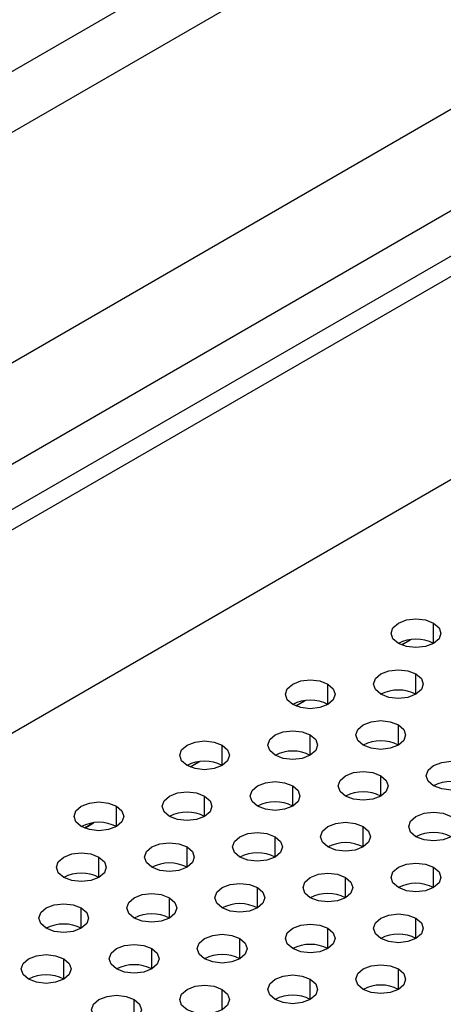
# Model space of a CAD drawing. Header units: millimetres. Extents: x 0 to 1118, y 0 to 864.
# Tile 262 of 309: x 973.31 to 975.43, y 723.35 to 728.29. Entities that reach past the tile are written whole.
import ezdxf

# ---------------------------------------------------------------- set-up
doc = ezdxf.new("R2010")
doc.units = ezdxf.units.MM

msp = doc.modelspace()

# ---------------------------------------------------------------- linework, layer by layer
at = {"color": 7, "linetype": 'Continuous', "lineweight": 25}
for p, q in [((927.3153, 699.3026), (982.1691, 730.969)), ((927.4037, 699.2515), (982.2575, 730.918)), ((966.4523, 724.0925), (977.5919, 730.5232)), ((977.6695, 730.2619), (966.53, 723.8312)), ((982.5226, 730.0504), (927.1385, 698.0778)), ((930.5559, 701.9091), (978.6695, 729.6845)), ((978.799, 729.2489), (930.6854, 701.4736)), ((975.2731, 725.1794), (975.225, 725.1516)), ((975.2263, 725.1523), (975.2701, 725.1775)), ((974.7428, 724.8732), (974.6946, 724.8454)), ((974.696, 724.8461), (974.7398, 724.8714)), ((974.2125, 724.5671), (974.1643, 724.5393)), ((974.1657, 724.54), (974.2094, 724.5652)), ((973.6821, 724.2609), (973.634, 724.2331)), ((973.6353, 724.2338), (973.6791, 724.2591))]:
    msp.add_line(p, q, dxfattribs=at)
at = {"color": 8, "linetype": 'Continuous', "lineweight": 25}
for p, q in [((975.3853, 725.1596), (975.3853, 725.2616)), ((975.2969, 724.9045), (975.2969, 725.0065)), ((974.8549, 724.8534), (974.8549, 724.9555)), ((975.2085, 724.6493), (975.2085, 724.7514)), ((974.7666, 724.5983), (974.7666, 724.7003)), ((974.3246, 724.5473), (974.3246, 724.6493)), ((975.1201, 724.3942), (975.1201, 724.4962)), ((974.6782, 724.3432), (974.6782, 724.4452)), ((974.2362, 724.2921), (974.2362, 724.3942)), ((973.7943, 724.2411), (973.7943, 724.3432)), ((975.0317, 724.1391), (975.0317, 724.2411)), ((974.5898, 724.088), (974.5898, 724.1901)), ((974.1478, 724.037), (974.1478, 724.1391)), ((973.7059, 723.986), (973.7059, 724.088)), ((975.3853, 723.935), (975.3853, 724.037)), ((974.9433, 723.8839), (974.9433, 723.986)), ((974.5014, 723.8329), (974.5014, 723.935)), ((974.0595, 723.7819), (974.0595, 723.8839)), ((973.6175, 723.7309), (973.6175, 723.8329)), ((975.2969, 723.6798), (975.2969, 723.7819)), ((974.8549, 723.6288), (974.8549, 723.7309)), ((974.413, 723.5778), (974.413, 723.6798)), ((973.9711, 723.5268), (973.9711, 723.6288)), ((973.5291, 723.4757), (973.5291, 723.5778)), ((975.2085, 723.4247), (975.2085, 723.5268)), ((974.7666, 723.3737), (974.7666, 723.4757)), ((974.3246, 723.3227), (974.3246, 723.4247)), ((973.8827, 723.2716), (973.8827, 723.3737))]:
    msp.add_line(p, q, dxfattribs=at)
at = {"color": 7, "linetype": 'Continuous', "lineweight": 25, "flags": 128}
for points in [[(975.2085, 725.1596), (975.1814, 725.183), (975.1719, 725.2106), (975.1814, 725.2382), (975.2085, 725.2616), (975.2491, 725.2773), (975.2969, 725.2828), (975.3447, 725.2773), (975.3853, 725.2616)], [(975.3853, 725.2616), (975.4124, 725.2382), (975.4219, 725.2106), (975.4124, 725.183), (975.3853, 725.1596), (975.3447, 725.1439), (975.2969, 725.1384), (975.2491, 725.1439), (975.2085, 725.1596)], [(975.1201, 724.9045), (975.093, 724.9279), (975.0835, 724.9555), (975.093, 724.9831), (975.1201, 725.0065), (975.1607, 725.0221), (975.2085, 725.0276), (975.2563, 725.0221), (975.2969, 725.0065)], [(975.2969, 725.0065), (975.324, 724.9831), (975.3335, 724.9555), (975.324, 724.9279), (975.2969, 724.9045), (975.2563, 724.8888), (975.2085, 724.8833), (975.1607, 724.8888), (975.1201, 724.9045)], [(974.6782, 724.8534), (974.6511, 724.8768), (974.6416, 724.9045), (974.6511, 724.9321), (974.6782, 724.9555), (974.7187, 724.9711), (974.7666, 724.9766), (974.8144, 724.9711), (974.8549, 724.9555)], [(974.8549, 724.9555), (974.882, 724.9321), (974.8916, 724.9045), (974.882, 724.8768), (974.8549, 724.8534), (974.8144, 724.8378), (974.7666, 724.8323), (974.7187, 724.8378), (974.6782, 724.8534)], [(975.0317, 724.6493), (975.0046, 724.6727), (974.9951, 724.7003), (975.0046, 724.728), (975.0317, 724.7514), (975.0723, 724.767), (975.1201, 724.7725), (975.168, 724.767), (975.2085, 724.7514)], [(975.2085, 724.7514), (975.2356, 724.728), (975.2451, 724.7003), (975.2356, 724.6727), (975.2085, 724.6493), (975.168, 724.6337), (975.1201, 724.6282), (975.0723, 724.6337), (975.0317, 724.6493)], [(974.5898, 724.5983), (974.5627, 724.6217), (974.5532, 724.6493), (974.5627, 724.6769), (974.5898, 724.7003), (974.6303, 724.716), (974.6782, 724.7215), (974.726, 724.716), (974.7666, 724.7003)], [(974.7666, 724.7003), (974.7937, 724.6769), (974.8032, 724.6493), (974.7937, 724.6217), (974.7666, 724.5983), (974.726, 724.5827), (974.6782, 724.5772), (974.6303, 724.5827), (974.5898, 724.5983)], [(974.1478, 724.5473), (974.1207, 724.5707), (974.1112, 724.5983), (974.1207, 724.6259), (974.1478, 724.6493), (974.1884, 724.665), (974.2362, 724.6705), (974.2841, 724.665), (974.3246, 724.6493)], [(974.3246, 724.6493), (974.3517, 724.6259), (974.3612, 724.5983), (974.3517, 724.5707), (974.3246, 724.5473), (974.2841, 724.5316), (974.2362, 724.5261), (974.1884, 724.5316), (974.1478, 724.5473)], [(975.3853, 724.4452), (975.3582, 724.4686), (975.3487, 724.4962), (975.3582, 724.5239), (975.3853, 724.5473), (975.4258, 724.5629), (975.4737, 724.5684), (975.5215, 724.5629), (975.5621, 724.5473)], [(975.5621, 724.5473), (975.5892, 724.5239), (975.5987, 724.4962), (975.5892, 724.4686), (975.5621, 724.4452), (975.5215, 724.4296), (975.4737, 724.4241), (975.4258, 724.4296), (975.3853, 724.4452)], [(974.9433, 724.3942), (974.9162, 724.4176), (974.9067, 724.4452), (974.9162, 724.4728), (974.9433, 724.4962), (974.9839, 724.5119), (975.0317, 724.5174), (975.0796, 724.5119), (975.1201, 724.4962)], [(975.1201, 724.4962), (975.1472, 724.4728), (975.1567, 724.4452), (975.1472, 724.4176), (975.1201, 724.3942), (975.0796, 724.3786), (975.0317, 724.3731), (974.9839, 724.3786), (974.9433, 724.3942)], [(974.5014, 724.3432), (974.4743, 724.3666), (974.4648, 724.3942), (974.4743, 724.4218), (974.5014, 724.4452), (974.5419, 724.4609), (974.5898, 724.4664), (974.6376, 724.4609), (974.6782, 724.4452)], [(974.6782, 724.4452), (974.7053, 724.4218), (974.7148, 724.3942), (974.7053, 724.3666), (974.6782, 724.3432), (974.6376, 724.3275), (974.5898, 724.322), (974.5419, 724.3275), (974.5014, 724.3432)], [(974.0595, 724.2921), (974.0324, 724.3156), (974.0228, 724.3432), (974.0324, 724.3708), (974.0595, 724.3942), (974.1, 724.4098), (974.1478, 724.4153), (974.1957, 724.4098), (974.2362, 724.3942)], [(974.2362, 724.3942), (974.2633, 724.3708), (974.2728, 724.3432), (974.2633, 724.3156), (974.2362, 724.2921), (974.1957, 724.2765), (974.1478, 724.271), (974.1, 724.2765), (974.0595, 724.2921)], [(973.6175, 724.2411), (973.5904, 724.2645), (973.5809, 724.2921), (973.5904, 724.3198), (973.6175, 724.3432), (973.6581, 724.3588), (973.7059, 724.3643), (973.7537, 724.3588), (973.7943, 724.3432)], [(973.7943, 724.3432), (973.8214, 724.3198), (973.8309, 724.2921), (973.8214, 724.2645), (973.7943, 724.2411), (973.7537, 724.2255), (973.7059, 724.22), (973.6581, 724.2255), (973.6175, 724.2411)], [(975.2969, 724.1901), (975.2698, 724.2135), (975.2603, 724.2411), (975.2698, 724.2687), (975.2969, 724.2921), (975.3374, 724.3078), (975.3853, 724.3133), (975.4331, 724.3078), (975.4737, 724.2921)], [(975.4737, 724.2921), (975.5008, 724.2687), (975.5103, 724.2411), (975.5008, 724.2135), (975.4737, 724.1901), (975.4331, 724.1745), (975.3853, 724.169), (975.3374, 724.1745), (975.2969, 724.1901)], [(974.8549, 724.1391), (974.8279, 724.1625), (974.8183, 724.1901), (974.8279, 724.2177), (974.8549, 724.2411), (974.8955, 724.2568), (974.9433, 724.2623), (974.9912, 724.2568), (975.0317, 724.2411)], [(975.0317, 724.2411), (975.0588, 724.2177), (975.0683, 724.1901), (975.0588, 724.1625), (975.0317, 724.1391), (974.9912, 724.1234), (974.9433, 724.1179), (974.8955, 724.1234), (974.8549, 724.1391)], [(974.413, 724.088), (974.3859, 724.1115), (974.3764, 724.1391), (974.3859, 724.1667), (974.413, 724.1901), (974.4536, 724.2057), (974.5014, 724.2112), (974.5492, 724.2057), (974.5898, 724.1901)], [(974.5898, 724.1901), (974.6169, 724.1667), (974.6264, 724.1391), (974.6169, 724.1115), (974.5898, 724.088), (974.5492, 724.0724), (974.5014, 724.0669), (974.4536, 724.0724), (974.413, 724.088)], [(973.9711, 724.037), (973.944, 724.0604), (973.9345, 724.088), (973.944, 724.1157), (973.9711, 724.1391), (974.0116, 724.1547), (974.0595, 724.1602), (974.1073, 724.1547), (974.1478, 724.1391)], [(974.1478, 724.1391), (974.1749, 724.1157), (974.1845, 724.088), (974.1749, 724.0604), (974.1478, 724.037), (974.1073, 724.0214), (974.0595, 724.0159), (974.0116, 724.0214), (973.9711, 724.037)], [(973.5291, 723.986), (973.502, 724.0094), (973.4925, 724.037), (973.502, 724.0646), (973.5291, 724.088), (973.5697, 724.1037), (973.6175, 724.1092), (973.6653, 724.1037), (973.7059, 724.088)], [(973.7059, 724.088), (973.733, 724.0646), (973.7425, 724.037), (973.733, 724.0094), (973.7059, 723.986), (973.6653, 723.9703), (973.6175, 723.9649), (973.5697, 723.9703), (973.5291, 723.986)], [(975.2085, 723.935), (975.1814, 723.9584), (975.1719, 723.986), (975.1814, 724.0136), (975.2085, 724.037), (975.2491, 724.0527), (975.2969, 724.0582), (975.3447, 724.0527), (975.3853, 724.037)], [(974.7666, 723.8839), (974.7395, 723.9074), (974.73, 723.935), (974.7395, 723.9626), (974.7666, 723.986), (974.8071, 724.0016), (974.8549, 724.0071), (974.9028, 724.0016), (974.9433, 723.986)], [(975.3853, 724.037), (975.4124, 724.0136), (975.4219, 723.986), (975.4124, 723.9584), (975.3853, 723.935), (975.3447, 723.9193), (975.2969, 723.9138), (975.2491, 723.9193), (975.2085, 723.935)], [(974.3246, 723.8329), (974.2975, 723.8563), (974.288, 723.8839), (974.2975, 723.9116), (974.3246, 723.935), (974.3652, 723.9506), (974.413, 723.9561), (974.4608, 723.9506), (974.5014, 723.935)], [(974.9433, 723.986), (974.9704, 723.9626), (974.98, 723.935), (974.9704, 723.9074), (974.9433, 723.8839), (974.9028, 723.8683), (974.8549, 723.8628), (974.8071, 723.8683), (974.7666, 723.8839)], [(973.8827, 723.7819), (973.8556, 723.8053), (973.8461, 723.8329), (973.8556, 723.8605), (973.8827, 723.8839), (973.9232, 723.8996), (973.9711, 723.9051), (974.0189, 723.8996), (974.0595, 723.8839)], [(974.5014, 723.935), (974.5285, 723.9116), (974.538, 723.8839), (974.5285, 723.8563), (974.5014, 723.8329), (974.4608, 723.8173), (974.413, 723.8118), (974.3652, 723.8173), (974.3246, 723.8329)], [(973.4407, 723.7309), (973.4136, 723.7543), (973.4041, 723.7819), (973.4136, 723.8095), (973.4407, 723.8329), (973.4813, 723.8486), (973.5291, 723.8541), (973.577, 723.8486), (973.6175, 723.8329)], [(974.0595, 723.8839), (974.0866, 723.8605), (974.0961, 723.8329), (974.0866, 723.8053), (974.0595, 723.7819), (974.0189, 723.7662), (973.9711, 723.7608), (973.9232, 723.7662), (973.8827, 723.7819)], [(973.6175, 723.8329), (973.6446, 723.8095), (973.6541, 723.7819), (973.6446, 723.7543), (973.6175, 723.7309), (973.577, 723.7152), (973.5291, 723.7097), (973.4813, 723.7152), (973.4407, 723.7309)], [(975.1201, 723.6798), (975.093, 723.7032), (975.0835, 723.7309), (975.093, 723.7585), (975.1201, 723.7819), (975.1607, 723.7975), (975.2085, 723.803), (975.2563, 723.7975), (975.2969, 723.7819)], [(974.6782, 723.6288), (974.6511, 723.6522), (974.6416, 723.6798), (974.6511, 723.7075), (974.6782, 723.7309), (974.7187, 723.7465), (974.7666, 723.752), (974.8144, 723.7465), (974.8549, 723.7309)], [(975.2969, 723.7819), (975.324, 723.7585), (975.3335, 723.7309), (975.324, 723.7032), (975.2969, 723.6798), (975.2563, 723.6642), (975.2085, 723.6587), (975.1607, 723.6642), (975.1201, 723.6798)], [(974.2362, 723.5778), (974.2091, 723.6012), (974.1996, 723.6288), (974.2091, 723.6564), (974.2362, 723.6798), (974.2768, 723.6955), (974.3246, 723.701), (974.3725, 723.6955), (974.413, 723.6798)], [(974.8549, 723.7309), (974.882, 723.7075), (974.8916, 723.6798), (974.882, 723.6522), (974.8549, 723.6288), (974.8144, 723.6132), (974.7666, 723.6077), (974.7187, 723.6132), (974.6782, 723.6288)], [(973.7943, 723.5268), (973.7672, 723.5502), (973.7577, 723.5778), (973.7672, 723.6054), (973.7943, 723.6288), (973.8348, 723.6445), (973.8827, 723.6499), (973.9305, 723.6445), (973.9711, 723.6288)], [(974.413, 723.6798), (974.4401, 723.6564), (974.4496, 723.6288), (974.4401, 723.6012), (974.413, 723.5778), (974.3725, 723.5621), (974.3246, 723.5567), (974.2768, 723.5621), (974.2362, 723.5778)], [(973.3523, 723.4757), (973.3253, 723.4991), (973.3157, 723.5268), (973.3253, 723.5544), (973.3523, 723.5778), (973.3929, 723.5934), (973.4407, 723.5989), (973.4886, 723.5934), (973.5291, 723.5778)], [(973.9711, 723.6288), (973.9982, 723.6054), (974.0077, 723.5778), (973.9982, 723.5502), (973.9711, 723.5268), (973.9305, 723.5111), (973.8827, 723.5056), (973.8348, 723.5111), (973.7943, 723.5268)], [(973.5291, 723.5778), (973.5562, 723.5544), (973.5657, 723.5268), (973.5562, 723.4991), (973.5291, 723.4757), (973.4886, 723.4601), (973.4407, 723.4546), (973.3929, 723.4601), (973.3523, 723.4757)], [(975.0317, 723.4247), (975.0046, 723.4481), (974.9951, 723.4757), (975.0046, 723.5034), (975.0317, 723.5268), (975.0723, 723.5424), (975.1201, 723.5479), (975.168, 723.5424), (975.2085, 723.5268)], [(974.5898, 723.3737), (974.5627, 723.3971), (974.5532, 723.4247), (974.5627, 723.4523), (974.5898, 723.4757), (974.6303, 723.4914), (974.6782, 723.4969), (974.726, 723.4914), (974.7666, 723.4757)], [(975.2085, 723.5268), (975.2356, 723.5034), (975.2451, 723.4757), (975.2356, 723.4481), (975.2085, 723.4247), (975.168, 723.4091), (975.1201, 723.4036), (975.0723, 723.4091), (975.0317, 723.4247)], [(974.7666, 723.4757), (974.7937, 723.4523), (974.8032, 723.4247), (974.7937, 723.3971), (974.7666, 723.3737), (974.726, 723.358), (974.6782, 723.3526), (974.6303, 723.358), (974.5898, 723.3737)], [(974.1478, 723.3227), (974.1207, 723.3461), (974.1112, 723.3737), (974.1207, 723.4013), (974.1478, 723.4247), (974.1884, 723.4404), (974.2362, 723.4458), (974.2841, 723.4404), (974.3246, 723.4247)], [(974.3246, 723.4247), (974.3517, 723.4013), (974.3612, 723.3737), (974.3517, 723.3461), (974.3246, 723.3227), (974.2841, 723.307), (974.2362, 723.3015), (974.1884, 723.307), (974.1478, 723.3227)], [(973.7059, 723.2716), (973.6788, 723.295), (973.6693, 723.3227), (973.6788, 723.3503), (973.7059, 723.3737), (973.7465, 723.3893), (973.7943, 723.3948), (973.8421, 723.3893), (973.8827, 723.3737)], [(973.8827, 723.3737), (973.9098, 723.3503), (973.9193, 723.3227), (973.9098, 723.295), (973.8827, 723.2716), (973.8421, 723.256), (973.7943, 723.2505), (973.7465, 723.256), (973.7059, 723.2716)]]:
    msp.add_lwpolyline(points, dxfattribs=at)
at = {"color": 7, "linetype": 'Continuous', "lineweight": 25}
for centre in [(975.2969, 724.989), (975.2085, 724.7338), (974.7666, 724.6828), (975.1201, 724.4787), (974.6782, 724.4277), (974.2362, 724.3767), (975.4737, 724.2746), (975.0317, 724.2236), (974.5898, 724.1726), (974.1478, 724.1215), (973.7059, 724.0705), (975.3853, 724.0195), (974.9433, 723.9685), (974.5014, 723.9174), (974.0595, 723.8664), (973.6175, 723.8154), (975.2969, 723.7644), (974.8549, 723.7133), (974.413, 723.6623), (973.9711, 723.6113), (973.5291, 723.5603), (975.2085, 723.5092), (974.7666, 723.4582), (974.3246, 723.4072), (973.8827, 723.3562), (973.4407, 723.3051), (975.1201, 723.2541), (974.6782, 723.2031)]:
    msp.add_arc(centre, 0.1921, 62.61, 117.3846, dxfattribs=at)

doc.saveas('drawing.dxf')
